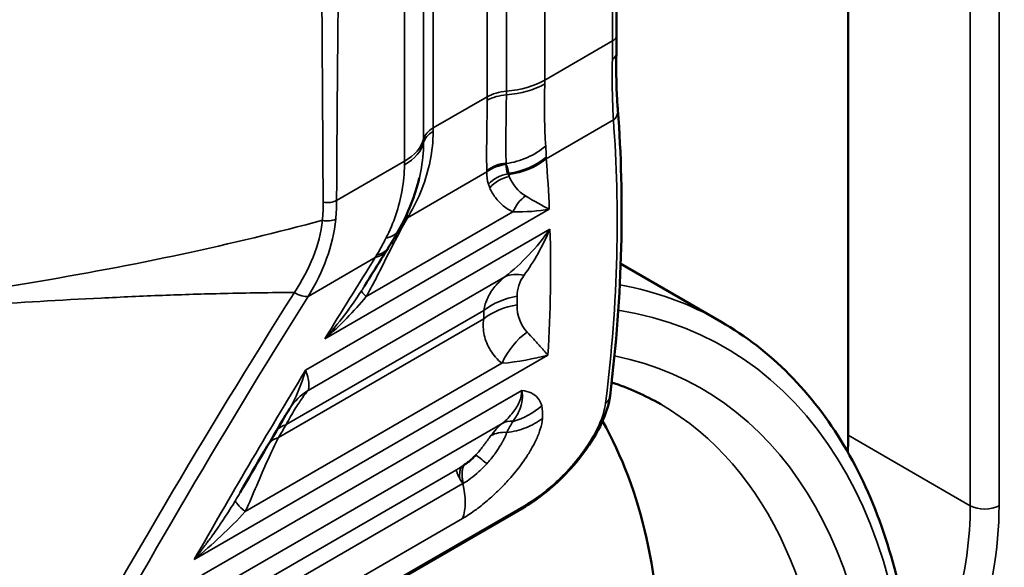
# Model space of a CAD drawing. Header units: millimetres. Extents: x 0 to 14369, y -869 to 2970.
# Tile 666 of 787: x 3648 to 3662, y 1697 to 1705. Entities that reach past the tile are written whole.
import ezdxf

# ---------------------------------------------------------------- set-up
doc = ezdxf.new("R2010")
doc.units = ezdxf.units.MM
doc.header["$LTSCALE"] = 10
doc.layers.add('Sichtbar (ISO)', color=7, linetype='Continuous', lineweight=50)
doc.layers.add('Sichtbar schmal (ISO)', color=7, linetype='Continuous', lineweight=35)

msp = doc.modelspace()

# ---------------------------------------------------------------- linework, layer by layer
at = {"layer": 'Sichtbar (ISO)'}
for p, q in [((3660.052, 1723.698), (3660.052, 1698.999)), ((3660.052, 1698.999), (3660.052, 1723.698)), ((3656.694, 1701.528), (3658.175, 1700.673)), ((3656.694, 1701.528), (3658.175, 1700.673)), ((3651.793, 1699.368), (3651.793, 1699.369)), ((3655.262, 1697.93), (3648.85, 1694.229))]:
    msp.add_line(p, q, dxfattribs=at)
for centre, major_axis, ratio, start_param, end_param in [((3649.621, 1690.017), (6.753, 11.696), 0.57735, 0.352979, 0.352982), ((3649.623, 1690.024), (6.749, 11.69), 0.57735, 0.352979, 0.352982), ((3652.642, 1698.84), (-0.834, 0.552), 0.958215, 6.283132, 6.283177), ((3648.809, 1690.492), (6, 10.392), 0.57735, 5.497787, 5.954142), ((3648.809, 1690.492), (6, 10.392), 0.57735, 5.497787, 5.954142), ((3656.517, 1696.957), (2.5, 4.33), 0.57735, 5.437846, 5.497787), ((3656.517, 1696.957), (-2.5, -4.33), 0.57735, 2.296253, 2.356194)]:
    msp.add_ellipse(centre, major_axis=major_axis, ratio=ratio, start_param=start_param, end_param=end_param, dxfattribs=at)
for points in [[(3656.594, 1716.589), (3656.594, 1712.685), (3656.614, 1708.792), (3656.632, 1704.898)], [(3656.632, 1704.898), (3656.632, 1704.808), (3656.632, 1704.719), (3656.63, 1704.633)], [(3656.652, 1703.794), (3656.749, 1702.495), (3656.725, 1701.095), (3656.536, 1699.577)], [(3653.719, 1702.793), (3653.657, 1702.53), (3653.555, 1702.27), (3653.419, 1702.027)], [(3653.72, 1702.793), (3653.72, 1702.795), (3653.721, 1702.796), (3653.721, 1702.798)], [(3653.419, 1702.027), (3653.371, 1701.94), (3653.32, 1701.854), (3653.268, 1701.771)], [(3653.249, 1701.74), (3653.135, 1701.559), (3653.022, 1701.379), (3652.91, 1701.198)], [(3653.268, 1701.771), (3653.262, 1701.761), (3653.255, 1701.751), (3653.249, 1701.74)], [(3657.284, 1699.455), (3657.057, 1699.587), (3656.815, 1699.694), (3656.56, 1699.776)], [(3657.284, 1699.455), (3657.057, 1699.587), (3656.815, 1699.694), (3656.56, 1699.776)], [(3656.536, 1699.577), (3656.536, 1699.577), (3656.536, 1699.577), (3656.536, 1699.577)], [(3651.793, 1699.368), (3651.55, 1698.962), (3651.311, 1698.557), (3651.076, 1698.154)], [(3651.808, 1699.393), (3651.803, 1699.385), (3651.798, 1699.376), (3651.793, 1699.369)], [(3654.554, 1698.704), (3654.537, 1698.686), (3654.501, 1698.65), (3654.439, 1698.599), (3654.396, 1698.567), (3654.373, 1698.552)]]:
    msp.add_open_spline(points, degree=3, dxfattribs=at)
for points, knots in [([(3656.63, 1704.633), (3656.625, 1704.404), (3656.629, 1704.205), (3656.641, 1703.948), (3656.647, 1703.867), (3656.652, 1703.794)], [0, 0, 0, 0, 0.0898929, 0.0898929, 0.1390026, 0.1390026, 0.1390026, 0.1390026]), ([(3661.059, 1694.442), (3661.056, 1695.014), (3661.014, 1695.564), (3660.852, 1696.61), (3660.733, 1697.105), (3660.417, 1698.03), (3660.221, 1698.459), (3659.756, 1699.238), (3659.486, 1699.589), (3658.879, 1700.201), (3658.541, 1700.462), (3658.175, 1700.673)], [0.00654, 0.00654, 0.00654, 0.00654, 0.1623116, 0.1623116, 0.3180833, 0.3180833, 0.4738549, 0.4738549, 0.6296265, 0.6296265, 0.7853982, 0.7853982, 0.7853982, 0.7853982]), ([(3661.059, 1694.442), (3661.056, 1695.014), (3661.014, 1695.564), (3660.852, 1696.61), (3660.733, 1697.105), (3660.417, 1698.03), (3660.221, 1698.459), (3659.756, 1699.238), (3659.486, 1699.589), (3658.879, 1700.201), (3658.541, 1700.462), (3658.175, 1700.673)], [0.00654, 0.00654, 0.00654, 0.00654, 0.1623116, 0.1623116, 0.3180833, 0.3180833, 0.4738549, 0.4738549, 0.6296265, 0.6296265, 0.7853982, 0.7853982, 0.7853982, 0.7853982]), ([(3656.536, 1699.577), (3656.519, 1699.44), (3656.469, 1699.289), (3656.318, 1698.987), (3656.222, 1698.835), (3656.014, 1698.567), (3655.907, 1698.448), (3655.698, 1698.246), (3655.595, 1698.159), (3655.415, 1698.026), (3655.338, 1697.974), (3655.262, 1697.93)], [0, 0, 0, 0, 0.0659942, 0.0659942, 0.1244603, 0.1244603, 0.1711716, 0.1711716, 0.2118942, 0.2118942, 0.2429385, 0.2429385, 0.2429385, 0.2429385]), ([(3663.004, 1697.951), (3663.004, 1697.737), (3662.989, 1697.515), (3662.932, 1697.063), (3662.889, 1696.833), (3662.776, 1696.368), (3662.707, 1696.134), (3662.542, 1695.666), (3662.448, 1695.433), (3662.235, 1694.973), (3662.118, 1694.747), (3661.99, 1694.526)], [0, 0, 0, 0, 0.1570796, 0.1570796, 0.3141593, 0.3141593, 0.4712389, 0.4712389, 0.6283185, 0.6283185, 0.7853982, 0.7853982, 0.7853982, 0.7853982]), ([(3663.004, 1697.951), (3663.004, 1697.737), (3662.989, 1697.515), (3662.932, 1697.063), (3662.889, 1696.833), (3662.776, 1696.368), (3662.707, 1696.134), (3662.542, 1695.666), (3662.448, 1695.433), (3662.235, 1694.973), (3662.118, 1694.747), (3661.99, 1694.526)], [0, 0, 0, 0, 0.1570796, 0.1570796, 0.3141593, 0.3141593, 0.4712389, 0.4712389, 0.6283185, 0.6283185, 0.7853982, 0.7853982, 0.7853982, 0.7853982])]:
    msp.add_open_spline(points, degree=3, knots=knots, dxfattribs=at)
at = {"layer": 'Sichtbar schmal (ISO)'}
for p, q in [((3655.572, 1704.238), (3655.572, 1727.667)), ((3654.724, 1727.422), (3654.724, 1703.993)), ((3655.006, 1704.074), (3655.006, 1727.503)), ((3653.926, 1703.532), (3653.926, 1726.961)), ((3653.784, 1726.798), (3653.784, 1703.369)), ((3653.501, 1726.471), (3653.501, 1703.042)), ((3661.855, 1722.657), (3661.855, 1697.958)), ((3661.855, 1697.958), (3661.855, 1722.657)), ((3662.28, 1697.958), (3662.28, 1722.657)), ((3662.28, 1722.657), (3662.28, 1697.958)), ((3656.574, 1704.816), (3655.572, 1704.238)), ((3654.724, 1703.993), (3653.926, 1703.532)), ((3655.595, 1703.077), (3656.586, 1703.65)), ((3653.501, 1703.042), (3652.5, 1702.464)), ((3653.545, 1702.205), (3654.719, 1702.883)), ((3654.719, 1702.896), (3654.718, 1702.904)), ((3655.026, 1702.857), (3655.044, 1702.863)), ((3655.046, 1702.846), (3655.048, 1702.816)), ((3652.325, 1700.42), (3655.64, 1702.333)), ((3652.936, 1701.043), (3655.103, 1702.294)), ((3653.564, 1702.237), (3653.557, 1702.225)), ((3655.65, 1702.04), (3652.042, 1699.956)), ((3652.078, 1701.047), (3653.071, 1701.62)), ((3654.981, 1701.335), (3652.079, 1699.659)), ((3651.755, 1699.154), (3654.673, 1700.838)), ((3654.671, 1700.714), (3651.644, 1698.966)), ((3650.399, 1697.166), (3655.619, 1700.18)), ((3651.151, 1697.87), (3654.941, 1700.059)), ((3655.232, 1699.657), (3650.512, 1696.932)), ((3654.945, 1699.173), (3650.167, 1696.414)), ((3661.855, 1697.958), (3660.052, 1698.999)), ((3660.052, 1698.999), (3661.855, 1697.958)), ((3654.268, 1698.487), (3650.135, 1696.101)), ((3654.365, 1698.283), (3650.131, 1695.839)), ((3655.296, 1697.973), (3648.884, 1694.271)), ((3650.126, 1695.325), (3654.36, 1697.77))]:
    msp.add_line(p, q, dxfattribs=at)
for centre, major_axis, ratio, start_param, end_param in [((3656.43, 1704.637), (0.2, -0.004), 0.636054, 5.509734, 6.283206), ((3654.865, 1704.646), (-1, 0), 0.57735, 1.712693, 2.356195), ((3654.865, 1704.601), (-1, 0.011), 0.584733, 1.71915, 2.362651), ((3651.824, 1706.401), (-2.65, 4.59), 0.57735, 3.914216, 3.926991), ((3655.077, 1703.731), (-0.5, 0.006), 0.584696, 4.860753, 5.504256), ((3651.188, 1706.034), (2.5, -4.33), 0.57735, 0.772617, 0.785398), ((3655.077, 1703.788), (-0.5, 0), 0.57735, 4.854286, 5.497787), ((3653.797, 1704.759), (-0.417, 2.503), 0.453592, 4.338599, 4.360638), ((3654.279, 1703.328), (-0.5, 0), 0.57735, 5.497788, 6.141288), ((3654.279, 1703.271), (-0.5, 0.006), 0.584675, 5.504269, 6.147772), ((3650.39, 1705.573), (-2.5, 4.33), 0.57735, 3.914211, 3.926991), ((3652.794, 1703.45), (1, 0), 0.57735, 5.497787, 6.141288), ((3652.794, 1703.406), (1, -0.011), 0.584663, 5.504305, 6.147806), ((3652.539, 1704.065), (-0.434, 2.532), 0.460684, 4.334128, 4.355908), ((3654.924, 1703.747), (-0.994, -0.109), 0.891379, 1.593439, 2.208953), ((3649.754, 1705.206), (2.65, -4.59), 0.57735, 0.772625, 0.785398), ((3655.053, 1702.58), (-0.5, 0.002), 0.870781, 4.815698, 5.449888), ((3655.54, 1703.148), (0.495, 0.326), 0.640032, 2.690734, 3.036523), ((3654.926, 1703.729), (-0.997, -0.079), 0.891022, 1.620568, 2.233209), ((3655.086, 1702.415), (-0.449, -0.219), 0.881617, 4.429017, 5.089377), ((3655.108, 1702.375), (-0.428, -0.259), 0.874269, 4.349579, 5.026827), ((3655.456, 1702.114), (-0.145, -0.478), 0.787799, 3.939052, 4.572834), ((3599.727, 1758.678), (56.448, -56.448), 0.03592, 6.137999, 6.176702), ((3648.09, 1703.133), (3.904, -2.009), 0.785751, 0.313928, 0.388576), ((3653.899, 1701.914), (-0.433, 0.251), 0.523396, 5.841954, 6.019865), ((3652.346, 1702.279), (0.199, -0.018), 0.589403, 4.484401, 5.552567), ((3653.879, 1701.879), (-0.431, 0.254), 0.525076, 5.848761, 6.004115), ((3653.691, 1701.557), (-0.435, 0.247), 0.281937, 5.781205, 5.943343), ((3653.737, 1701.637), (-0.432, 0.251), 0.324761, 5.800704, 5.936081), ((3652.402, 1702.272), (0.847, -0.532), 0.481057, 5.862595, 6.283185), ((3652.42, 1702.301), (0.848, -0.53), 0.469012, 5.858317, 6.283185), ((3655.545, 1700.516), (-0.627, 0.779), 0.560809, 5.692038, 6.148824), ((3651.425, 1688.982), (-6.75, -11.691), 0.57735, 3.555199, 3.555268), ((3651.425, 1688.982), (6.75, 11.691), 0.57735, 0.413607, 0.413675), ((3651.425, 1688.982), (6.75, 11.691), 0.57735, 0, 0.202426), ((3651.425, 1688.982), (6.75, 11.691), 0.57735, 0, 0.202426), ((3542.296, 1742.841), (111.072, -40.707), 0.205251, 6.202042, 6.237433), ((3653.289, 1700.863), (-0.419, 0.272), 0.134065, 0.029239, 0.663012), ((3483.176, 1766.862), (-170.479, 64.595), 0.150093, 3.061145, 3.090428), ((3655.34, 1700.062), (-1, 0.016), 0.87306, 4.904049, 5.45886), ((3655.342, 1700.187), (-1, 0.01), 0.874392, 4.898702, 5.453513), ((3607.604, 1663.765), (44.647, 45.801), 0.357936, 5.920669, 5.924714), ((3607.504, 1663.863), (44.279, 45.424), 0.357936, 5.920669, 5.924714), ((3651.638, 1688.859), (6.6, 11.432), 0.57735, 5.466682, 6.500629), ((3651.638, 1688.859), (6.6, 11.432), 0.57735, 5.466682, 6.500629), ((3651.425, 1688.981), (-6.75, -11.692), 0.57735, 3.824135, 3.824144), ((3651.425, 1688.982), (6.75, 11.691), 0.57735, 0.682542, 0.682551), ((3655.647, 1699.699), (-0.34, -0.94), 0.790136, 3.994459, 4.61361), ((3651.638, 1688.859), (6.25, 10.825), 0.57735, 0.420047, 0.420076), ((3651.638, 1688.859), (-6.25, -10.825), 0.57735, 3.56164, 3.561669), ((3651.638, 1688.859), (6.25, 10.825), 0.57735, 5.497787, 6.472179), ((3651.638, 1688.859), (6.25, 10.825), 0.57735, 5.497787, 6.472179), ((3652.642, 1698.84), (-0.834, 0.552), 0.958215, 5.885018, 6.283131), ((3654.859, 1700.082), (-0.967, -0.256), 0.91307, 1.582561, 2.070431), ((3651.284, 1689.063), (6, 10.392), 0.57735, 5.497787, 6.283185), ((3651.284, 1689.063), (6, 10.392), 0.57735, 5.497787, 6.283185), ((3655.227, 1698.763), (-0.325, 0.38), 0.687214, 5.687204, 6.129914), ((3652.424, 1698.502), (-0.861, 0.509), 0.524182, 5.849381, 6.110716), ((3690.072, 1711.533), (-44.285, -45.422), 0.357989, 5.30845, 5.312496), ((3655.084, 1698.611), (-0.404, 0.294), 0.775711, 5.381229, 5.945311), ((3652.313, 1698.314), (-0.862, 0.508), 0.527303, 5.848329, 6.112178), ((3654.881, 1698.362), (-0.357, 0.35), 0.094169, 5.28016, 5.957621), ((3654.669, 1698.196), (0.25, -0.433), 0.57735, 3.572147, 4.031038), ((3653.691, 1698.422), (0.5, -0.866), 0.57735, 0.453817, 1.096959), ((3651.857, 1697.51), (-0.849, 0.528), 0.109014, 0.041452, 0.660614), ((3655.162, 1698.104), (0.1, -0.173), 0.57735, 0, 0.453817), ((3658.532, 1695.794), (-2.65, -4.59), 0.57735, 1.492639, 2.356194), ((3658.532, 1695.794), (2.65, 4.59), 0.57735, 4.634231, 5.497787), ((3658.32, 1695.916), (-2.5, -4.33), 0.57735, 1.666941, 2.356194), ((3658.32, 1695.916), (2.5, 4.33), 0.57735, 4.808534, 5.497787), ((3662.067, 1698.08), (-0.3, 0), 0.57735, 0.785398, 2.356194), ((3662.067, 1698.08), (0.3, 0), 0.57735, 3.926991, 5.497787), ((3659.592, 1695.91), (2.35, 4.07), 0.57735, 4.712389, 5.497787), ((3659.592, 1695.91), (-2.35, -4.07), 0.57735, 1.570796, 2.356194)]:
    msp.add_ellipse(centre, major_axis=major_axis, ratio=ratio, start_param=start_param, end_param=end_param, dxfattribs=at)
for points, knots in [([(3656.574, 1704.816), (3656.571, 1705.303), (3656.567, 1706.032), (3656.559, 1706.882), (3656.555, 1707.367), (3656.55, 1707.853), (3656.544, 1708.337), (3656.539, 1708.823), (3656.537, 1709.187), (3656.536, 1709.553), (3656.535, 1710.041), (3656.536, 1710.651), (3656.536, 1711.383), (3656.536, 1712.359), (3656.536, 1714.068), (3656.536, 1715.532), (3656.536, 1716.508)], [0, 0, 0, 0, 0.125, 0.1875, 0.21875, 0.25, 0.3125, 0.34375, 0.375, 0.40625, 0.4375, 0.5, 0.5625, 0.625, 0.75, 1, 1, 1, 1]), ([(3652.538, 1714.2), (3652.538, 1713.224), (3652.538, 1711.76), (3652.538, 1710.051), (3652.538, 1709.075), (3652.538, 1708.343), (3652.538, 1707.733), (3652.538, 1707.245), (3652.536, 1706.878), (3652.534, 1706.51), (3652.529, 1706.019), (3652.524, 1705.528), (3652.519, 1705.037), (3652.514, 1704.546), (3652.507, 1703.688), (3652.502, 1702.953), (3652.5, 1702.464)], [0, 0, 0, 0, 0.25, 0.375, 0.4375, 0.5, 0.5625, 0.59375, 0.625, 0.65625, 0.6875, 0.75, 0.78125, 0.8125, 0.875, 1, 1, 1, 1]), ([(3652.301, 1702.436), (3652.3, 1702.544), (3652.3, 1702.653), (3652.299, 1702.762), (3652.298, 1702.883), (3652.298, 1703.003), (3652.297, 1703.124), (3652.296, 1703.245), (3652.295, 1703.365), (3652.295, 1703.486), (3652.294, 1703.607), (3652.293, 1703.727), (3652.293, 1703.848), (3652.292, 1703.869), (3652.292, 1703.889), (3652.292, 1703.91), (3652.291, 1704.01), (3652.291, 1704.11), (3652.29, 1704.211), (3652.289, 1704.331), (3652.289, 1704.452), (3652.288, 1704.573), (3652.288, 1704.598), (3652.287, 1704.623), (3652.287, 1704.649), (3652.286, 1704.772), (3652.286, 1704.895), (3652.285, 1705.018), (3652.284, 1705.112), (3652.284, 1705.205), (3652.283, 1705.299), (3652.283, 1705.329), (3652.283, 1705.359), (3652.282, 1705.389), (3652.281, 1705.601), (3652.28, 1705.814), (3652.279, 1706.026), (3652.279, 1706.06), (3652.279, 1706.095), (3652.279, 1706.13), (3652.278, 1706.253), (3652.278, 1706.376), (3652.277, 1706.499), (3652.277, 1706.584), (3652.277, 1706.668), (3652.277, 1706.753), (3652.277, 1706.791), (3652.277, 1706.829), (3652.277, 1706.867), (3652.277, 1706.99), (3652.276, 1707.112), (3652.276, 1707.234), (3652.276, 1707.316), (3652.277, 1707.397), (3652.276, 1707.479)], [0, 0, 0, 0, 0.064883, 0.064883, 0.064883, 0.136772, 0.136772, 0.136772, 0.20863, 0.20863, 0.20863, 0.280457, 0.280457, 0.280457, 0.29267, 0.29267, 0.29267, 0.352262, 0.352262, 0.352262, 0.424059, 0.424059, 0.424059, 0.439005, 0.439005, 0.439005, 0.512172, 0.512172, 0.512172, 0.567602, 0.567602, 0.567602, 0.58534, 0.58534, 0.58534, 0.711163, 0.711163, 0.711163, 0.731675, 0.731675, 0.731675, 0.804842, 0.804842, 0.804842, 0.855289, 0.855289, 0.855289, 0.87801, 0.87801, 0.87801, 0.951177, 0.951177, 0.951177, 1, 1, 1, 1]), ([(3656.574, 1704.816), (3656.598, 1704.83), (3656.617, 1704.849), (3656.626, 1704.87), (3656.63, 1704.879), (3656.632, 1704.889), (3656.632, 1704.898)], [0, 0, 0, 0, 0.4993892, 0.4993892, 0.4993892, 0.725237, 0.725237, 0.725237, 0.725237]), ([(3655.006, 1704.021), (3655.005, 1703.878), (3655.003, 1703.745), (3655.001, 1703.622), (3655, 1703.498), (3654.999, 1703.385), (3654.999, 1703.284), (3654.998, 1703.182), (3654.999, 1703.092), (3655.003, 1703.014)], [0, 0, 0, 0, 0.333333, 0.333333, 0.333333, 0.666667, 0.666667, 0.666667, 1, 1, 1, 1]), ([(3656.652, 1703.794), (3656.653, 1703.777), (3656.652, 1703.76), (3656.648, 1703.744), (3656.639, 1703.707), (3656.615, 1703.673), (3656.586, 1703.65)], [0.2800636, 0.2800636, 0.2800636, 0.2800636, 0.5, 0.5, 0.5, 1, 1, 1, 1]), ([(3653.721, 1702.798), (3653.728, 1702.83), (3653.735, 1702.862), (3653.741, 1702.894), (3653.768, 1703.032), (3653.782, 1703.172), (3653.784, 1703.316)], [0.5889068, 0.5889068, 0.5889068, 0.5889068, 0.6666667, 0.6666667, 0.6666667, 1, 1, 1, 1]), ([(3655.587, 1703.268), (3655.509, 1703.2), (3655.417, 1703.141), (3655.317, 1703.096), (3655.217, 1703.051), (3655.11, 1703.021), (3655.004, 1703.006)], [0, 0, 0, 0, 0.5, 0.5, 0.5, 1, 1, 1, 1]), ([(3655.003, 1702.992), (3655.003, 1702.995), (3655.004, 1702.997), (3655.004, 1702.999), (3655.004, 1703.002), (3655.003, 1703.004), (3655.004, 1703.006)], [0.0000002, 0.0000002, 0.0000002, 0.0000002, 0.5, 0.5, 0.5, 1, 1, 1, 1]), ([(3655.044, 1702.863), (3655.041, 1702.877), (3655.037, 1702.891), (3655.034, 1702.906), (3655.031, 1702.92), (3655.028, 1702.935), (3655.023, 1702.949), (3655.018, 1702.964), (3655.011, 1702.978), (3655.003, 1702.992)], [0, 0, 0, 0, 0.3333333, 0.3333333, 0.3333333, 0.6666667, 0.6666667, 0.6666667, 0.9998532, 0.9998532, 0.9998532, 0.9998532]), ([(3652.301, 1702.436), (3652.333, 1702.43), (3652.372, 1702.429), (3652.407, 1702.434), (3652.443, 1702.439), (3652.476, 1702.45), (3652.5, 1702.464)], [0, 0, 0, 0, 0.50042, 0.50042, 0.50042, 1, 1, 1, 1]), ([(3653.228, 1701.907), (3653.291, 1701.92), (3653.344, 1701.944), (3653.38, 1701.978), (3653.396, 1701.992), (3653.409, 1702.009), (3653.419, 1702.027)], [0, 0, 0, 0, 0.5, 0.5, 0.5, 0.7147985, 0.7147985, 0.7147985, 0.7147985]), ([(3651.876, 1701.105), (3651.529, 1701.103), (3651.182, 1701.097), (3650.836, 1701.089), (3650.684, 1701.086), (3650.532, 1701.082), (3650.381, 1701.077), (3650.23, 1701.072), (3650.079, 1701.067), (3649.927, 1701.062), (3649.776, 1701.056), (3649.626, 1701.05), (3649.475, 1701.043), (3649.324, 1701.036), (3649.173, 1701.029), (3649.023, 1701.022), (3648.421, 1700.992), (3647.82, 1700.956), (3647.22, 1700.918), (3646.634, 1700.881), (3646.048, 1700.841), (3645.462, 1700.8)], [0, 0, 0, 0, 0.16086, 0.16086, 0.16086, 0.231345, 0.231345, 0.231345, 0.301831, 0.301831, 0.301831, 0.372316, 0.372316, 0.372316, 0.442802, 0.442802, 0.442802, 0.724744, 0.724744, 0.724744, 1, 1, 1, 1]), ([(3651.876, 1701.105), (3651.908, 1701.083), (3651.949, 1701.064), (3651.986, 1701.054), (3652.023, 1701.043), (3652.056, 1701.041), (3652.078, 1701.047)], [0, 0, 0, 0, 0.5, 0.5, 0.5, 1, 1, 1, 1]), ([(3654.941, 1700.059), (3654.873, 1700.114), (3654.759, 1700.243), (3654.666, 1700.475), (3654.659, 1700.634), (3654.671, 1700.714)], [0, 0, 0, 0, 0.3333333, 0.6666667, 0.9999996, 0.9999996, 0.9999996, 0.9999996]), ([(3655.311, 1700.52), (3655.346, 1700.483), (3655.379, 1700.447), (3655.41, 1700.413), (3655.428, 1700.394), (3655.445, 1700.375), (3655.462, 1700.356), (3655.475, 1700.342), (3655.488, 1700.328), (3655.5, 1700.314), (3655.508, 1700.305), (3655.516, 1700.296), (3655.524, 1700.287), (3655.53, 1700.28), (3655.536, 1700.273), (3655.542, 1700.267), (3655.547, 1700.261), (3655.552, 1700.256), (3655.557, 1700.25), (3655.561, 1700.245), (3655.565, 1700.241), (3655.569, 1700.236), (3655.573, 1700.232), (3655.577, 1700.228), (3655.581, 1700.223), (3655.584, 1700.219), (3655.587, 1700.216), (3655.591, 1700.212), (3655.594, 1700.208), (3655.597, 1700.205), (3655.6, 1700.201), (3655.603, 1700.198), (3655.605, 1700.195), (3655.608, 1700.192), (3655.61, 1700.189), (3655.612, 1700.187), (3655.615, 1700.184), (3655.616, 1700.183), (3655.617, 1700.181), (3655.619, 1700.18)], [0, 0, 0, 0, 0.2873525, 0.2873525, 0.2873525, 0.4489045, 0.4489045, 0.4489045, 0.5729431, 0.5729431, 0.5729431, 0.6555368, 0.6555368, 0.6555368, 0.7182483, 0.7182483, 0.7182483, 0.7698159, 0.7698159, 0.7698159, 0.8149689, 0.8149689, 0.8149689, 0.8557926, 0.8557926, 0.8557926, 0.8934792, 0.8934792, 0.8934792, 0.9281865, 0.9281865, 0.9281865, 0.9592757, 0.9592757, 0.9592757, 0.9851994, 0.9851994, 0.9851994, 1, 1, 1, 1]), ([(3652.042, 1699.956), (3652.041, 1699.953), (3652.043, 1699.953), (3652.044, 1699.951), (3652.044, 1699.95), (3652.045, 1699.948), (3652.045, 1699.946), (3652.06, 1699.905), (3652.071, 1699.867), (3652.079, 1699.832), (3652.087, 1699.795), (3652.092, 1699.762), (3652.091, 1699.733), (3652.091, 1699.704), (3652.087, 1699.68), (3652.079, 1699.659)], [0, 0, 0, 0, 0.012138, 0.012138, 0.012138, 0.024276, 0.024276, 0.024276, 0.333333, 0.333333, 0.333333, 0.666667, 0.666667, 0.666667, 1, 1, 1, 1]), ([(3655.232, 1699.657), (3655.243, 1699.613), (3655.246, 1699.566), (3655.24, 1699.518), (3655.235, 1699.469), (3655.221, 1699.419), (3655.198, 1699.366), (3655.175, 1699.313), (3655.143, 1699.258), (3655.104, 1699.203)], [0, 0, 0, 0, 0.333333, 0.333333, 0.333333, 0.666667, 0.666667, 0.666667, 1, 1, 1, 1]), ([(3655.296, 1697.973), (3655.365, 1698.013), (3655.435, 1698.059), (3655.504, 1698.11), (3655.51, 1698.115), (3655.517, 1698.12), (3655.523, 1698.125), (3655.588, 1698.173), (3655.652, 1698.227), (3655.715, 1698.284), (3655.726, 1698.294), (3655.737, 1698.303), (3655.748, 1698.313), (3655.772, 1698.336), (3655.795, 1698.358), (3655.818, 1698.381), (3655.852, 1698.415), (3655.885, 1698.449), (3655.918, 1698.484), (3655.931, 1698.499), (3655.945, 1698.514), (3655.958, 1698.529), (3655.976, 1698.549), (3655.994, 1698.57), (3656.011, 1698.59), (3656.041, 1698.626), (3656.07, 1698.662), (3656.098, 1698.698), (3656.114, 1698.72), (3656.13, 1698.741), (3656.145, 1698.763), (3656.156, 1698.778), (3656.166, 1698.792), (3656.176, 1698.807), (3656.201, 1698.843), (3656.224, 1698.878), (3656.246, 1698.914), (3656.265, 1698.945), (3656.283, 1698.975), (3656.3, 1699.006), (3656.322, 1699.044), (3656.341, 1699.082), (3656.359, 1699.119), (3656.379, 1699.162), (3656.397, 1699.204), (3656.413, 1699.245), (3656.42, 1699.266), (3656.427, 1699.286), (3656.434, 1699.306), (3656.452, 1699.363), (3656.464, 1699.419), (3656.471, 1699.472)], [0, 0, 0, 0, 0.13065, 0.13065, 0.13065, 0.142857, 0.142857, 0.142857, 0.264773, 0.264773, 0.264773, 0.285714, 0.285714, 0.285714, 0.332325, 0.332325, 0.332325, 0.399934, 0.399934, 0.399934, 0.428571, 0.428571, 0.428571, 0.466769, 0.466769, 0.466769, 0.532767, 0.532767, 0.532767, 0.571429, 0.571429, 0.571429, 0.597526, 0.597526, 0.597526, 0.660459, 0.660459, 0.660459, 0.714286, 0.714286, 0.714286, 0.781091, 0.781091, 0.781091, 0.857143, 0.857143, 0.857143, 0.894614, 0.894614, 0.894614, 1, 1, 1, 1]), ([(3656.471, 1699.472), (3656.487, 1699.483), (3656.501, 1699.498), (3656.512, 1699.514), (3656.523, 1699.531), (3656.531, 1699.551), (3656.535, 1699.57), (3656.535, 1699.573), (3656.536, 1699.575), (3656.536, 1699.577)], [0, 0, 0, 0, 0.2484713, 0.2484713, 0.2484713, 0.5, 0.5, 0.5, 0.5282109, 0.5282109, 0.5282109, 0.5282109]), ([(3654.36, 1697.77), (3654.427, 1697.808), (3654.494, 1697.853), (3654.563, 1697.904), (3654.571, 1697.91), (3654.578, 1697.915), (3654.586, 1697.921), (3654.648, 1697.967), (3654.71, 1698.019), (3654.773, 1698.074), (3654.789, 1698.089), (3654.805, 1698.103), (3654.821, 1698.118), (3654.874, 1698.167), (3654.925, 1698.218), (3654.976, 1698.271), (3655, 1698.296), (3655.023, 1698.321), (3655.046, 1698.347), (3655.054, 1698.356), (3655.062, 1698.365), (3655.07, 1698.375), (3655.101, 1698.409), (3655.13, 1698.445), (3655.159, 1698.48), (3655.189, 1698.518), (3655.217, 1698.556), (3655.244, 1698.594), (3655.268, 1698.627), (3655.291, 1698.66), (3655.312, 1698.693), (3655.344, 1698.742), (3655.373, 1698.79), (3655.398, 1698.837), (3655.409, 1698.858), (3655.42, 1698.878), (3655.43, 1698.898), (3655.457, 1698.955), (3655.48, 1699.008), (3655.497, 1699.059), (3655.5, 1699.068), (3655.503, 1699.077), (3655.506, 1699.085), (3655.524, 1699.143), (3655.535, 1699.196), (3655.538, 1699.244)], [0, 0, 0, 0, 0.128762, 0.128762, 0.128762, 0.142857, 0.142857, 0.142857, 0.256333, 0.256333, 0.256333, 0.285714, 0.285714, 0.285714, 0.382344, 0.382344, 0.382344, 0.428571, 0.428571, 0.428571, 0.444643, 0.444643, 0.444643, 0.506302, 0.506302, 0.506302, 0.571429, 0.571429, 0.571429, 0.628972, 0.628972, 0.628972, 0.714286, 0.714286, 0.714286, 0.751892, 0.751892, 0.751892, 0.857143, 0.857143, 0.857143, 0.875779, 0.875779, 0.875779, 1, 1, 1, 1]), ([(3655.538, 1699.244), (3655.466, 1699.19), (3655.341, 1699.12), (3655.156, 1699.061), (3655.06, 1699.045), (3655.012, 1699.039)], [0, 0, 0, 0, 0.498328, 0.749195, 1, 1, 1, 1]), ([(3655.012, 1699.039), (3655.008, 1699.026), (3655.002, 1699.012), (3654.996, 1698.998), (3654.99, 1698.983), (3654.983, 1698.968), (3654.976, 1698.953), (3654.968, 1698.937), (3654.96, 1698.92), (3654.951, 1698.903), (3654.948, 1698.899), (3654.946, 1698.894), (3654.943, 1698.89), (3654.941, 1698.885), (3654.938, 1698.881), (3654.936, 1698.877), (3654.93, 1698.868), (3654.925, 1698.858), (3654.919, 1698.849), (3654.914, 1698.839), (3654.908, 1698.83), (3654.901, 1698.82), (3654.895, 1698.809), (3654.888, 1698.799), (3654.881, 1698.788), (3654.868, 1698.768), (3654.854, 1698.748), (3654.84, 1698.729), (3654.838, 1698.726), (3654.836, 1698.723), (3654.834, 1698.72), (3654.817, 1698.696), (3654.798, 1698.672), (3654.779, 1698.649), (3654.777, 1698.647), (3654.775, 1698.644), (3654.772, 1698.641), (3654.755, 1698.62), (3654.736, 1698.599), (3654.717, 1698.578)], [0, 0, 0, 0, 0.098332, 0.098332, 0.098332, 0.1992129, 0.1992129, 0.1992129, 0.3046497, 0.3046497, 0.3046497, 0.3333333, 0.3333333, 0.3333333, 0.3600094, 0.3600094, 0.3600094, 0.4181115, 0.4181115, 0.4181115, 0.4793266, 0.4793266, 0.4793266, 0.5439636, 0.5439636, 0.5439636, 0.6666667, 0.6666667, 0.6666667, 0.6848039, 0.6848039, 0.6848039, 0.8391084, 0.8391084, 0.8391084, 0.8574919, 0.8574919, 0.8574919, 0.9999999, 0.9999999, 0.9999999, 0.9999999]), ([(3651.644, 1698.966), (3651.59, 1698.861), (3651.482, 1698.636), (3651.321, 1698.258), (3651.21, 1698), (3651.151, 1697.87)], [0.0000004, 0.0000004, 0.0000004, 0.0000004, 0.3333333, 0.6666667, 1, 1, 1, 1]), ([(3654.554, 1698.704), (3654.565, 1698.717), (3654.577, 1698.73), (3654.588, 1698.743), (3654.591, 1698.747), (3654.595, 1698.751), (3654.598, 1698.755), (3654.605, 1698.764), (3654.613, 1698.773), (3654.62, 1698.782), (3654.628, 1698.791), (3654.635, 1698.801), (3654.643, 1698.81), (3654.645, 1698.814), (3654.648, 1698.817), (3654.651, 1698.821), (3654.656, 1698.827), (3654.661, 1698.834), (3654.666, 1698.84), (3654.67, 1698.846), (3654.675, 1698.852), (3654.68, 1698.859), (3654.682, 1698.862), (3654.685, 1698.866), (3654.688, 1698.869), (3654.69, 1698.872), (3654.692, 1698.874), (3654.694, 1698.877), (3654.698, 1698.883), (3654.702, 1698.889), (3654.707, 1698.895), (3654.715, 1698.907), (3654.724, 1698.918), (3654.733, 1698.93), (3654.741, 1698.941), (3654.748, 1698.951), (3654.756, 1698.962), (3654.763, 1698.972), (3654.771, 1698.982), (3654.778, 1698.992)], [0, 0, 0, 0, 0.155035, 0.155035, 0.155035, 0.2, 0.2, 0.2, 0.30101, 0.30101, 0.30101, 0.4, 0.4, 0.4, 0.437966, 0.437966, 0.437966, 0.503064, 0.503064, 0.503064, 0.565903, 0.565903, 0.565903, 0.6, 0.6, 0.6, 0.626531, 0.626531, 0.626531, 0.685106, 0.685106, 0.685106, 0.8, 0.8, 0.8, 0.901342, 0.901342, 0.901342, 1, 1, 1, 1]), ([(3654.373, 1698.552), (3654.367, 1698.548), (3654.355, 1698.54), (3654.344, 1698.533), (3654.338, 1698.529)], [0.000004, 0.000004, 0.000004, 0.000004, 0.5, 0.9999964, 0.9999964, 0.9999964, 0.9999964]), ([(3654.373, 1698.552), (3654.373, 1698.55), (3654.372, 1698.549), (3654.371, 1698.547), (3654.366, 1698.529), (3654.36, 1698.509), (3654.356, 1698.486), (3654.355, 1698.478), (3654.354, 1698.469), (3654.353, 1698.459), (3654.352, 1698.445), (3654.352, 1698.43), (3654.352, 1698.415), (3654.353, 1698.395), (3654.354, 1698.374), (3654.357, 1698.353), (3654.358, 1698.347), (3654.359, 1698.341), (3654.36, 1698.335), (3654.363, 1698.319), (3654.366, 1698.303), (3654.37, 1698.287)], [0.0000015, 0.0000015, 0.0000015, 0.0000015, 0.0270047, 0.0270047, 0.0270047, 0.2995826, 0.2995826, 0.2995826, 0.4059373, 0.4059373, 0.4059373, 0.5721605, 0.5721605, 0.5721605, 0.7847182, 0.7847182, 0.7847182, 0.8447384, 0.8447384, 0.8447384, 1, 1, 1, 1]), ([(3654.318, 1698.356), (3654.322, 1698.348), (3654.332, 1698.331), (3654.348, 1698.307), (3654.359, 1698.291), (3654.365, 1698.283)], [0.0000087, 0.0000087, 0.0000087, 0.0000087, 0.3333333, 0.6666667, 1, 1, 1, 1]), ([(3650.399, 1697.166), (3650.401, 1697.169), (3650.404, 1697.172), (3650.406, 1697.176), (3650.412, 1697.183), (3650.418, 1697.19), (3650.423, 1697.197), (3650.43, 1697.206), (3650.437, 1697.214), (3650.444, 1697.223), (3650.452, 1697.233), (3650.459, 1697.243), (3650.467, 1697.253), (3650.475, 1697.263), (3650.484, 1697.274), (3650.492, 1697.285), (3650.501, 1697.296), (3650.51, 1697.308), (3650.519, 1697.32), (3650.529, 1697.333), (3650.538, 1697.346), (3650.548, 1697.359), (3650.559, 1697.373), (3650.57, 1697.388), (3650.581, 1697.403), (3650.594, 1697.42), (3650.607, 1697.438), (3650.621, 1697.456), (3650.637, 1697.479), (3650.654, 1697.502), (3650.671, 1697.526), (3650.696, 1697.56), (3650.72, 1697.595), (3650.744, 1697.63), (3650.777, 1697.677), (3650.808, 1697.724), (3650.84, 1697.772), (3650.897, 1697.858), (3650.952, 1697.945), (3651.006, 1698.034)], [0, 0, 0, 0, 0.0116423, 0.0116423, 0.0116423, 0.0373669, 0.0373669, 0.0373669, 0.0688367, 0.0688367, 0.0688367, 0.1042539, 0.1042539, 0.1042539, 0.1428096, 0.1428096, 0.1428096, 0.1845085, 0.1845085, 0.1845085, 0.2304286, 0.2304286, 0.2304286, 0.28258, 0.28258, 0.28258, 0.3452512, 0.3452512, 0.3452512, 0.4264073, 0.4264073, 0.4264073, 0.5467509, 0.5467509, 0.5467509, 0.7079025, 0.7079025, 0.7079025, 1, 1, 1, 1])]:
    msp.add_open_spline(points, degree=3, knots=knots, dxfattribs=at)
for points in [[(3656.571, 1704.545), (3656.573, 1704.633), (3656.574, 1704.723), (3656.574, 1704.816)], [(3656.586, 1703.65), (3656.575, 1703.873), (3656.562, 1704.166), (3656.571, 1704.545)], [(3655.572, 1704.182), (3655.57, 1704.056), (3655.569, 1703.819), (3655.572, 1703.512), (3655.58, 1703.344), (3655.587, 1703.268)], [(3654.723, 1703.941), (3654.722, 1703.794), (3654.718, 1703.522), (3654.713, 1703.171), (3654.715, 1702.985), (3654.718, 1702.904)], [(3656.471, 1699.472), (3656.659, 1700.978), (3656.682, 1702.364), (3656.586, 1703.65)], [(3653.564, 1702.237), (3653.64, 1702.364), (3653.77, 1702.626), (3653.893, 1703.045), (3653.924, 1703.334), (3653.925, 1703.48)], [(3655.587, 1703.268), (3655.592, 1703.211), (3655.595, 1703.155), (3655.595, 1703.1)], [(3655.595, 1703.1), (3655.595, 1703.093), (3655.595, 1703.085), (3655.595, 1703.077)], [(3653.228, 1701.907), (3653.286, 1702.019), (3653.383, 1702.248), (3653.476, 1702.611), (3653.5, 1702.86), (3653.501, 1702.987)], [(3655.004, 1703.006), (3654.9, 1702.997), (3654.796, 1702.957), (3654.719, 1702.896)], [(3655.003, 1702.992), (3654.901, 1702.984), (3654.796, 1702.943), (3654.719, 1702.883)], [(3655.004, 1703.006), (3655.004, 1703.007), (3655.003, 1703.008), (3655.003, 1703.011), (3655.003, 1703.013), (3655.003, 1703.014)], [(3655.595, 1703.077), (3655.614, 1702.833), (3655.629, 1702.585), (3655.64, 1702.333)], [(3654.74, 1702.703), (3654.722, 1702.759), (3654.714, 1702.82), (3654.719, 1702.883)], [(3654.719, 1702.883), (3654.719, 1702.887), (3654.719, 1702.892), (3654.719, 1702.896)], [(3655.026, 1702.857), (3655.032, 1702.843), (3655.04, 1702.83), (3655.048, 1702.816)], [(3655.044, 1702.863), (3655.045, 1702.858), (3655.045, 1702.852), (3655.046, 1702.846)], [(3655.048, 1702.816), (3655.097, 1702.7), (3655.179, 1702.596), (3655.288, 1702.53)], [(3654.76, 1702.65), (3654.753, 1702.668), (3654.746, 1702.685), (3654.74, 1702.703)], [(3655.103, 1702.294), (3655.052, 1702.318), (3654.957, 1702.378), (3654.838, 1702.502), (3654.782, 1702.599), (3654.76, 1702.65)], [(3652.5, 1702.464), (3652.499, 1702.371), (3652.495, 1702.279), (3652.487, 1702.187)], [(3655.64, 1702.333), (3655.476, 1702.304), (3655.297, 1702.29), (3655.103, 1702.294)], [(3645.466, 1700.858), (3646.329, 1700.976), (3647.986, 1701.235), (3650.251, 1701.656), (3651.637, 1701.995), (3652.29, 1702.169)], [(3651.876, 1701.105), (3652.098, 1701.442), (3652.251, 1701.805), (3652.29, 1702.169)], [(3652.487, 1702.187), (3652.451, 1701.795), (3652.301, 1701.408), (3652.078, 1701.047)], [(3653.545, 1702.205), (3653.495, 1702.117), (3653.444, 1702.022), (3653.392, 1701.924)], [(3653.511, 1702.204), (3653.525, 1702.213), (3653.54, 1702.22), (3653.557, 1702.225)], [(3653.557, 1702.225), (3653.553, 1702.219), (3653.549, 1702.211), (3653.545, 1702.205)], [(3654.981, 1701.335), (3655.231, 1701.529), (3655.456, 1701.766), (3655.65, 1702.04)], [(3655.65, 1702.04), (3655.543, 1701.788), (3655.414, 1701.56), (3655.267, 1701.359)], [(3655.65, 1702.04), (3655.667, 1701.441), (3655.658, 1700.822), (3655.619, 1700.18)], [(3653.344, 1701.832), (3653.297, 1701.742), (3653.206, 1701.56), (3653.072, 1701.29), (3652.982, 1701.123), (3652.936, 1701.043)], [(3653.09, 1701.654), (3653.138, 1701.736), (3653.184, 1701.821), (3653.228, 1701.907)], [(3653.392, 1701.924), (3653.376, 1701.894), (3653.36, 1701.863), (3653.344, 1701.832)], [(3653.071, 1701.62), (3653.077, 1701.632), (3653.084, 1701.643), (3653.09, 1701.654)], [(3652.325, 1700.42), (3652.57, 1700.819), (3652.819, 1701.219), (3653.071, 1701.62)], [(3655.267, 1701.359), (3655.197, 1701.263), (3655.166, 1701.153), (3655.165, 1701.048)], [(3654.981, 1701.335), (3654.928, 1701.29), (3654.831, 1701.196), (3654.722, 1701.03), (3654.683, 1700.905), (3654.673, 1700.838)], [(3648.221, 1694.899), (3649.317, 1696.922), (3650.552, 1699.002), (3651.876, 1701.105)], [(3652.869, 1701.133), (3652.883, 1701.155), (3652.897, 1701.176), (3652.91, 1701.198)], [(3652.078, 1701.047), (3650.763, 1698.946), (3649.537, 1696.866), (3648.454, 1694.843)], [(3655.163, 1700.922), (3655.161, 1700.763), (3655.221, 1700.615), (3655.311, 1700.52)], [(3655.619, 1700.18), (3655.408, 1700.123), (3655.182, 1700.082), (3654.941, 1700.059)], [(3650.399, 1697.166), (3650.923, 1698.088), (3651.472, 1699.019), (3652.042, 1699.956)], [(3651.793, 1699.369), (3651.898, 1699.543), (3651.979, 1699.738), (3652.042, 1699.956)], [(3652.079, 1699.659), (3652.056, 1699.631), (3651.998, 1699.559), (3651.886, 1699.39), (3651.8, 1699.24), (3651.755, 1699.154)], [(3655.232, 1699.657), (3655.231, 1699.603), (3655.208, 1699.494), (3655.111, 1699.331), (3655.007, 1699.225), (3654.945, 1699.173)], [(3655.527, 1699.431), (3655.516, 1699.475), (3655.479, 1699.55), (3655.38, 1699.628), (3655.286, 1699.652), (3655.232, 1699.657)], [(3655.527, 1699.431), (3655.542, 1699.377), (3655.541, 1699.312), (3655.538, 1699.244)], [(3655.012, 1699.039), (3655.042, 1699.102), (3655.077, 1699.158), (3655.104, 1699.203)], [(3654.778, 1698.992), (3654.824, 1699.056), (3654.88, 1699.116), (3654.945, 1699.173)], [(3654.338, 1698.529), (3654.33, 1698.524), (3654.314, 1698.515), (3654.291, 1698.5), (3654.275, 1698.491), (3654.268, 1698.487)], [(3654.268, 1698.487), (3654.269, 1698.474), (3654.276, 1698.447), (3654.294, 1698.402), (3654.309, 1698.371), (3654.318, 1698.356)], [(3654.717, 1698.578), (3654.681, 1698.538), (3654.601, 1698.457), (3654.482, 1698.358), (3654.405, 1698.307), (3654.37, 1698.287)], [(3654.37, 1698.287), (3654.368, 1698.286), (3654.367, 1698.284), (3654.365, 1698.283)], [(3651.006, 1698.034), (3651.029, 1698.073), (3651.053, 1698.113), (3651.077, 1698.154)], [(3651.151, 1697.87), (3650.921, 1697.622), (3650.669, 1697.387), (3650.399, 1697.166)]]:
    msp.add_open_spline(points, degree=3, dxfattribs=at)

doc.saveas('drawing.dxf')
